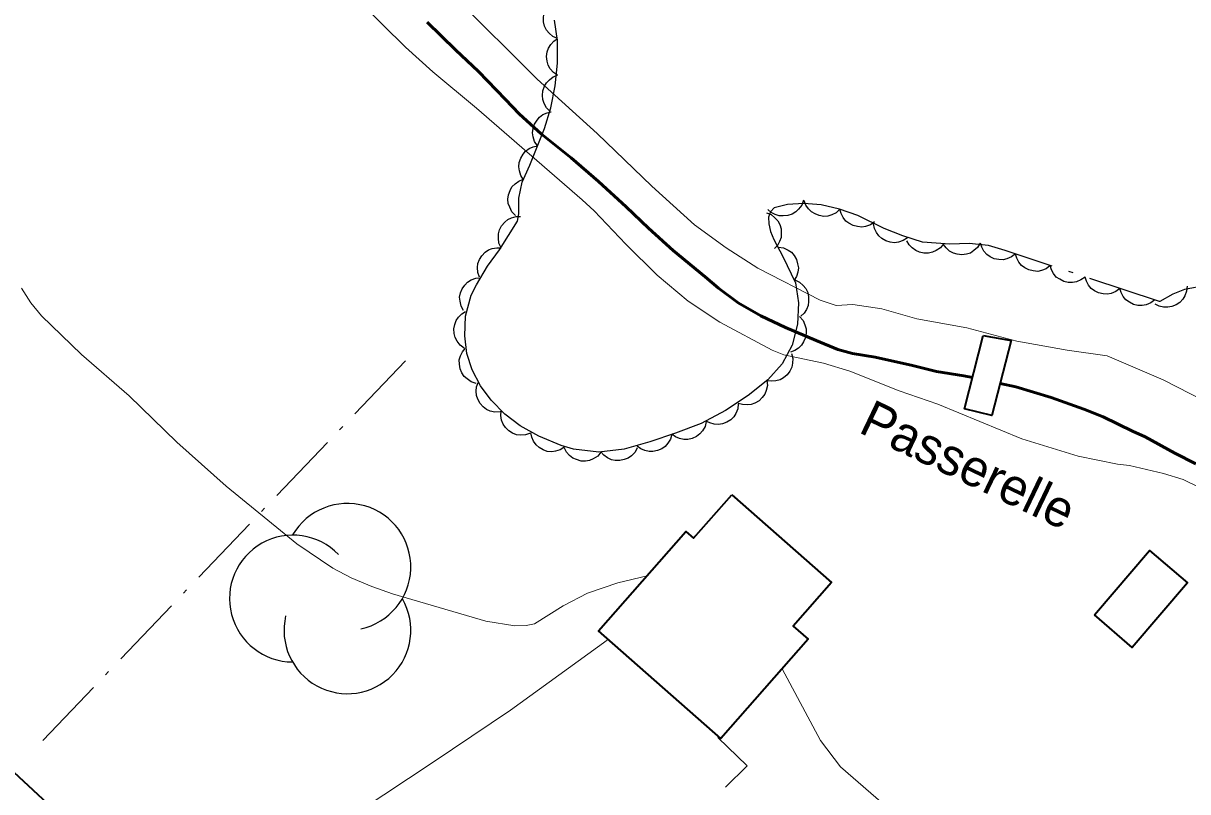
# Model space of a CAD drawing. Extents: x 356765 to 358572, y 5103174 to 5104650.
# Drawn here: x 357691.14 to 357738.77, y 5103623.24 to 5103654.67 of the extents above; entities that cross this region are included whole.
import ezdxf

# ---------------------------------------------------------------- set-up
doc = ezdxf.new("R2010")
doc.units = 0
doc.header["$LTSCALE"] = 0.6
doc.linetypes.add('DASH_DOUBLE_DOT', pattern=[9.2, 5, -1.2, 0.3, -1.2, 0.3, -1.2])
doc.linetypes.add('DOT_DASHED', pattern=[7.7, 5, -1.2, 0.3, -1.2])
for name, color, linetype, lineweight in [('19', 7, 'Continuous', 13), ('2', 7, 'Continuous', 13), ('22', 7, 'Continuous', 35), ('26', 7, 'Continuous', 35), ('31', 7, 'Continuous', 70), ('4', 7, 'Continuous', 90), ('41', 7, 'DOT_DASHED', 25), ('44', 7, 'Continuous', 25)]:
    doc.layers.add(name, color=color, linetype=linetype, lineweight=lineweight)

msp = doc.modelspace()

# ---------------------------------------------------------------- linework, layer by layer
at = {"layer": '19'}
for points in [[(357697.75, 5103617.55), (357700, 5103619.32), (357703.87, 5103621.78), (357707.9, 5103624.45), (357711.06, 5103626.58), (357715.02, 5103629.44)], [(357719.54, 5103625.46), (357720.75, 5103624.3), (357719.86, 5103623.43)]]:
    msp.add_lwpolyline(points, dxfattribs=at)
at = {"layer": '2'}
for points in [[(357703.97, 5103656.46), (357706.77, 5103653.69), (357707.89, 5103652.68), (357709.67, 5103651.2), (357713.99, 5103647.45), (357714.49, 5103647), (357715.78, 5103645.63), (357717.07, 5103644.37), (357718.33, 5103643.3), (357719.63, 5103642.44), (357721.77, 5103641.3), (357722.25, 5103641.11), (357723.87, 5103640.76), (357724.95, 5103640.44), (357726.96, 5103639.63), (357728.55, 5103639.09), (357731.98, 5103637.67), (357734.29, 5103636.96), (357735.89, 5103636.63), (357736.38, 5103636.58), (357737.78, 5103636.26), (357738.58, 5103636.01), (357739.22, 5103635.69)], [(357739.97, 5103638.95), (357737.76, 5103640.09), (357735.47, 5103641.07), (357733.83, 5103641.3), (357731.78, 5103641.66), (357729.73, 5103642.21), (357727.68, 5103642.58), (357726.25, 5103642.99), (357725.07, 5103643.16), (357724.39, 5103643.13), (357723.73, 5103643.34), (357721.18, 5103644.65), (357719.89, 5103645.48), (357718.59, 5103646.42), (357716.85, 5103648), (357714.61, 5103650.16), (357712.15, 5103652.38), (357708.82, 5103655.72)], [(357691.06, 5103643.84), (357691.45, 5103643.23), (357691.88, 5103642.7), (357693.51, 5103641.12), (357695.47, 5103639.43), (357697.41, 5103637.54), (357699.44, 5103635.74), (357702.32, 5103633.38), (357703.79, 5103632.38), (357704.55, 5103631.99), (357705.39, 5103631.63), (357706.24, 5103631.33), (357710.06, 5103630.21), (357711.24, 5103630.03), (357711.7, 5103630.04), (357712.04, 5103630.11), (357713.22, 5103630.84), (357714.21, 5103631.36), (357715.45, 5103631.78), (357716.65, 5103632.07)], [(357722.17, 5103628.26), (357723.75, 5103625.34), (357724.56, 5103624.26), (357727.25, 5103621.93)]]:
    msp.add_lwpolyline(points, dxfattribs=at)
at = {"layer": '22'}
msp.add_lwpolyline([(357659.7, 5103652.78), (357665.41, 5103647.53), (357669.64, 5103643.66), (357670.81, 5103642.56), (357696.61, 5103618.59), (357708.41, 5103607.76), (357715.96, 5103600.61), (357724.74, 5103592.51), (357730.9, 5103587.2), (357739.74, 5103579.8), (357753.98, 5103567.42), (357773.1, 5103551.11), (357784.52, 5103541.16), (357787.76, 5103538.34), (357790.44, 5103536.01), (357803.72, 5103524.43), (357816.37, 5103513.51), (357815.68, 5103512.58)], dxfattribs=at)
at = {"layer": '26'}
msp.add_lwpolyline([(357730.4, 5103641.9), (357731.55, 5103641.69), (357730.75, 5103638.63), (357729.63, 5103638.9)], close=True, dxfattribs=at)
at = {"layer": '31', "lineweight": 35}
for points in [[(357720.12, 5103635.38), (357724.2, 5103631.8), (357722.63, 5103630.01), (357723.24, 5103629.48), (357719.67, 5103625.42), (357714.67, 5103629.82), (357718.24, 5103633.88), (357718.55, 5103633.61), (357720.12, 5103635.38)], [(357734.95, 5103630.47), (357737.2, 5103633.1), (357738.75, 5103631.78), (357736.49, 5103629.14), (357734.95, 5103630.47)]]:
    msp.add_lwpolyline(points, close=True, dxfattribs=at)
at = {"layer": '4', "linetype": 'DASH_DOUBLE_DOT', "lineweight": 53}
for points in [[(357729.96, 5103640.18), (357729.61, 5103640.25), (357728.49, 5103640.43), (357727.51, 5103640.67), (357725.98, 5103641.01), (357725.06, 5103641.16), (357724.46, 5103641.33), (357723.57, 5103641.69), (357722.31, 5103642.22), (357721.31, 5103642.7), (357720.38, 5103643.24), (357719.57, 5103643.83), (357719.02, 5103644.3), (357717.72, 5103645.37), (357716.71, 5103646.29), (357715.8, 5103647.16), (357714.67, 5103648.2), (357713.54, 5103649.16), (357712.33, 5103650.13), (357711.42, 5103650.97), (357710.86, 5103651.55), (357709.75, 5103652.7), (357708.81, 5103653.58), (357707.66, 5103654.71)], [(357739.1, 5103636.65), (357738.24, 5103637.09), (357737.03, 5103637.76), (357736.51, 5103637.98), (357735.31, 5103638.57), (357734.51, 5103638.88), (357733.18, 5103639.36), (357731.73, 5103639.8), (357731.09, 5103639.94)]]:
    msp.add_lwpolyline(points, dxfattribs=at)
at = {"layer": '41'}
msp.add_line((357691.93, 5103625.33), (357707.01, 5103641.11), dxfattribs=at)
at = {"layer": '44'}
for points in [[(357712.98, 5103654.04), (357712.79, 5103654.13), (357712.64, 5103654.26), (357712.53, 5103654.39), (357712.46, 5103654.55), (357712.42, 5103654.73), (357712.42, 5103654.92), (357712.44, 5103655.08), (357712.51, 5103655.24), (357712.61, 5103655.4), (357712.75, 5103655.52)], [(357712.99, 5103652.54), (357712.82, 5103652.66), (357712.69, 5103652.81), (357712.6, 5103652.95), (357712.56, 5103653.12), (357712.54, 5103653.31), (357712.57, 5103653.5), (357712.62, 5103653.65), (357712.72, 5103653.8), (357712.84, 5103653.94), (357712.99, 5103654.04)], [(357712.68, 5103651.06), (357712.53, 5103651.21), (357712.44, 5103651.39), (357712.38, 5103651.55), (357712.37, 5103651.72), (357712.39, 5103651.91), (357712.46, 5103652.09), (357712.54, 5103652.23), (357712.66, 5103652.36), (357712.81, 5103652.47), (357712.98, 5103652.54)], [(357712.17, 5103649.66), (357712.05, 5103649.83), (357711.99, 5103650.02), (357711.97, 5103650.19), (357711.99, 5103650.36), (357712.04, 5103650.54), (357712.15, 5103650.7), (357712.25, 5103650.83), (357712.39, 5103650.93), (357712.56, 5103651.01), (357712.73, 5103651.04)], [(357711.6, 5103648.27), (357711.49, 5103648.44), (357711.43, 5103648.63), (357711.4, 5103648.8), (357711.42, 5103648.97), (357711.48, 5103649.15), (357711.58, 5103649.31), (357711.68, 5103649.44), (357711.83, 5103649.54), (357711.99, 5103649.62), (357712.17, 5103649.66)], [(357711.27, 5103646.81), (357711.12, 5103646.96), (357711.03, 5103647.14), (357710.97, 5103647.29), (357710.96, 5103647.47), (357710.98, 5103647.65), (357711.05, 5103647.83), (357711.12, 5103647.98), (357711.25, 5103648.1), (357711.4, 5103648.21), (357711.56, 5103648.28)], [(357723.05, 5103647.43), (357722.98, 5103647.23), (357722.85, 5103647.07), (357722.74, 5103646.95), (357722.59, 5103646.86), (357722.41, 5103646.8), (357722.22, 5103646.79), (357722.06, 5103646.79), (357721.89, 5103646.85), (357721.73, 5103646.93), (357721.59, 5103647.05)], [(357724.54, 5103647.06), (357724.39, 5103646.92), (357724.21, 5103646.83), (357724.05, 5103646.78), (357723.88, 5103646.77), (357723.69, 5103646.8), (357723.52, 5103646.87), (357723.37, 5103646.95), (357723.25, 5103647.08), (357723.15, 5103647.23), (357723.08, 5103647.4)], [(357721.53, 5103646.91), (357721.72, 5103646.84), (357721.88, 5103646.71), (357722, 5103646.59), (357722.08, 5103646.44), (357722.13, 5103646.26), (357722.14, 5103646.07), (357722.14, 5103645.91), (357722.07, 5103645.74), (357721.98, 5103645.58), (357721.86, 5103645.45)], [(357725.96, 5103646.55), (357725.79, 5103646.43), (357725.59, 5103646.36), (357725.43, 5103646.33), (357725.26, 5103646.35), (357725.08, 5103646.39), (357724.91, 5103646.49), (357724.78, 5103646.58), (357724.67, 5103646.72), (357724.59, 5103646.89), (357724.54, 5103647.06)], [(357710.68, 5103645.49), (357710.59, 5103645.68), (357710.57, 5103645.88), (357710.57, 5103646.05), (357710.62, 5103646.22), (357710.7, 5103646.38), (357710.83, 5103646.53), (357710.95, 5103646.64), (357711.11, 5103646.71), (357711.29, 5103646.76), (357711.47, 5103646.77)], [(357727.3, 5103645.89), (357727.13, 5103645.78), (357726.93, 5103645.72), (357726.77, 5103645.69), (357726.6, 5103645.71), (357726.42, 5103645.77), (357726.26, 5103645.87), (357726.13, 5103645.97), (357726.03, 5103646.11), (357725.95, 5103646.28), (357725.91, 5103646.46)], [(357709.8, 5103644.28), (357709.73, 5103644.47), (357709.72, 5103644.68), (357709.73, 5103644.84), (357709.8, 5103645), (357709.89, 5103645.16), (357710.03, 5103645.3), (357710.16, 5103645.4), (357710.32, 5103645.46), (357710.5, 5103645.49), (357710.68, 5103645.49)], [(357722.03, 5103645.51), (357722.23, 5103645.48), (357722.42, 5103645.39), (357722.56, 5103645.3), (357722.67, 5103645.17), (357722.76, 5103645.01), (357722.81, 5103644.83), (357722.84, 5103644.66), (357722.82, 5103644.49), (357722.76, 5103644.31), (357722.67, 5103644.16)], [(357728.78, 5103645.65), (357728.65, 5103645.49), (357728.48, 5103645.37), (357728.33, 5103645.3), (357728.16, 5103645.27), (357727.97, 5103645.27), (357727.79, 5103645.31), (357727.64, 5103645.37), (357727.5, 5103645.48), (357727.37, 5103645.61), (357727.28, 5103645.77)], [(357730.28, 5103645.68), (357730.17, 5103645.5), (357730.01, 5103645.37), (357729.88, 5103645.27), (357729.71, 5103645.22), (357729.52, 5103645.2), (357729.33, 5103645.23), (357729.18, 5103645.26), (357729.02, 5103645.35), (357728.88, 5103645.48), (357728.78, 5103645.62)], [(357731.72, 5103645.24), (357731.56, 5103645.11), (357731.37, 5103645.03), (357731.21, 5103644.99), (357731.04, 5103645), (357730.85, 5103645.04), (357730.68, 5103645.12), (357730.55, 5103645.21), (357730.43, 5103645.35), (357730.34, 5103645.51), (357730.29, 5103645.68)], [(357733.14, 5103644.76), (357732.98, 5103644.63), (357732.79, 5103644.56), (357732.63, 5103644.52), (357732.45, 5103644.54), (357732.27, 5103644.58), (357732.1, 5103644.67), (357731.97, 5103644.76), (357731.86, 5103644.9), (357731.77, 5103645.06), (357731.72, 5103645.23)], [(357734.57, 5103644.29), (357734.4, 5103644.17), (357734.21, 5103644.09), (357734.05, 5103644.06), (357733.88, 5103644.07), (357733.7, 5103644.11), (357733.53, 5103644.2), (357733.39, 5103644.29), (357733.28, 5103644.43), (357733.19, 5103644.59), (357733.14, 5103644.76)], [(357709.14, 5103642.92), (357709.04, 5103643.1), (357709, 5103643.3), (357708.98, 5103643.47), (357709.02, 5103643.64), (357709.09, 5103643.81), (357709.2, 5103643.96), (357709.31, 5103644.08), (357709.46, 5103644.17), (357709.64, 5103644.24), (357709.82, 5103644.26)], [(357722.7, 5103644.17), (357722.89, 5103644.08), (357723.04, 5103643.94), (357723.15, 5103643.82), (357723.22, 5103643.66), (357723.26, 5103643.48), (357723.26, 5103643.29), (357723.24, 5103643.12), (357723.17, 5103642.96), (357723.07, 5103642.81), (357722.94, 5103642.69)], [(357735.99, 5103643.82), (357735.83, 5103643.7), (357735.64, 5103643.62), (357735.48, 5103643.59), (357735.3, 5103643.6), (357735.12, 5103643.64), (357734.95, 5103643.73), (357734.82, 5103643.82), (357734.71, 5103643.96), (357734.62, 5103644.12), (357734.57, 5103644.29)], [(357737.42, 5103643.35), (357737.25, 5103643.23), (357737.06, 5103643.15), (357736.9, 5103643.12), (357736.73, 5103643.13), (357736.55, 5103643.17), (357736.38, 5103643.26), (357736.24, 5103643.35), (357736.13, 5103643.49), (357736.04, 5103643.65), (357735.99, 5103643.82)], [(357738.74, 5103643.92), (357738.72, 5103643.71), (357738.65, 5103643.52), (357738.57, 5103643.38), (357738.44, 5103643.25), (357738.29, 5103643.15), (357738.11, 5103643.08), (357737.95, 5103643.05), (357737.78, 5103643.06), (357737.6, 5103643.1), (357737.44, 5103643.18)], [(357709.17, 5103641.38), (357709, 5103641.5), (357708.88, 5103641.67), (357708.8, 5103641.81), (357708.76, 5103641.98), (357708.75, 5103642.17), (357708.79, 5103642.35), (357708.84, 5103642.51), (357708.94, 5103642.65), (357709.07, 5103642.78), (357709.23, 5103642.88)], [(357722.89, 5103642.67), (357723.03, 5103642.51), (357723.11, 5103642.33), (357723.16, 5103642.17), (357723.16, 5103642), (357723.13, 5103641.81), (357723.05, 5103641.64), (357722.97, 5103641.5), (357722.84, 5103641.38), (357722.69, 5103641.28), (357722.52, 5103641.22)], [(357709.66, 5103639.94), (357709.46, 5103640), (357709.29, 5103640.12), (357709.17, 5103640.22), (357709.07, 5103640.37), (357709, 5103640.54), (357708.98, 5103640.73), (357708.97, 5103640.9), (357709.02, 5103641.07), (357709.1, 5103641.23), (357709.21, 5103641.37)], [(357722.56, 5103641.16), (357722.61, 5103640.96), (357722.6, 5103640.76), (357722.57, 5103640.6), (357722.49, 5103640.44), (357722.38, 5103640.29), (357722.23, 5103640.17), (357722.09, 5103640.09), (357721.92, 5103640.04), (357721.73, 5103640.03), (357721.56, 5103640.05)], [(357710.64, 5103638.77), (357710.43, 5103638.76), (357710.23, 5103638.81), (357710.08, 5103638.87), (357709.94, 5103638.98), (357709.82, 5103639.12), (357709.73, 5103639.29), (357709.67, 5103639.44), (357709.66, 5103639.62), (357709.68, 5103639.8), (357709.74, 5103639.97)], [(357721.55, 5103640.06), (357721.57, 5103639.85), (357721.52, 5103639.65), (357721.47, 5103639.5), (357721.36, 5103639.36), (357721.23, 5103639.23), (357721.06, 5103639.13), (357720.91, 5103639.07), (357720.74, 5103639.06), (357720.55, 5103639.07), (357720.38, 5103639.12)], [(357720.38, 5103639.11), (357720.36, 5103638.9), (357720.28, 5103638.71), (357720.2, 5103638.57), (357720.07, 5103638.45), (357719.91, 5103638.35), (357719.73, 5103638.29), (357719.57, 5103638.26), (357719.4, 5103638.27), (357719.22, 5103638.32), (357719.06, 5103638.4)], [(357711.88, 5103637.9), (357711.68, 5103637.83), (357711.48, 5103637.82), (357711.31, 5103637.84), (357711.15, 5103637.9), (357710.99, 5103638), (357710.86, 5103638.14), (357710.76, 5103638.27), (357710.7, 5103638.43), (357710.67, 5103638.62), (357710.68, 5103638.8)], [(357719.07, 5103638.38), (357719.02, 5103638.18), (357718.92, 5103638), (357718.81, 5103637.87), (357718.67, 5103637.77), (357718.5, 5103637.69), (357718.32, 5103637.65), (357718.15, 5103637.64), (357717.98, 5103637.68), (357717.81, 5103637.75), (357717.66, 5103637.86)], [(357713.28, 5103637.34), (357713.1, 5103637.22), (357712.91, 5103637.17), (357712.75, 5103637.14), (357712.57, 5103637.16), (357712.4, 5103637.22), (357712.23, 5103637.32), (357712.11, 5103637.42), (357712.01, 5103637.57), (357711.93, 5103637.74), (357711.89, 5103637.92)], [(357717.66, 5103637.86), (357717.61, 5103637.66), (357717.5, 5103637.49), (357717.39, 5103637.36), (357717.25, 5103637.26), (357717.08, 5103637.19), (357716.89, 5103637.15), (357716.73, 5103637.15), (357716.56, 5103637.19), (357716.39, 5103637.26), (357716.24, 5103637.37)], [(357714.76, 5103637.12), (357714.63, 5103636.96), (357714.45, 5103636.85), (357714.3, 5103636.78), (357714.13, 5103636.76), (357713.95, 5103636.76), (357713.76, 5103636.82), (357713.61, 5103636.88), (357713.48, 5103636.99), (357713.36, 5103637.13), (357713.27, 5103637.29)], [(357716.25, 5103637.31), (357716.16, 5103637.13), (357716.01, 5103636.98), (357715.88, 5103636.88), (357715.72, 5103636.82), (357715.54, 5103636.78), (357715.35, 5103636.79), (357715.19, 5103636.81), (357715.03, 5103636.89), (357714.88, 5103637), (357714.76, 5103637.14)]]:
    msp.add_lwpolyline(points, dxfattribs=at)
at = {"layer": '44', "linetype": 'DOT_DASHED'}
msp.add_lwpolyline([(357739.52, 5103643.94), (357738.64, 5103643.78), (357738.16, 5103643.59), (357737.63, 5103643.29), (357737.61, 5103643.29), (357731.3, 5103645.37), (357730.61, 5103645.58), (357729.82, 5103645.66), (357729.03, 5103645.63), (357727.91, 5103645.72), (357727.11, 5103645.97), (357726.35, 5103646.28), (357725.27, 5103646.8), (357724.52, 5103647.07), (357723.77, 5103647.24), (357723.06, 5103647.29), (357722.39, 5103647.26), (357721.85, 5103647.12), (357721.7, 5103646.95), (357721.62, 5103646.74), (357721.63, 5103646.46), (357721.7, 5103646.15), (357721.84, 5103645.82), (357722.21, 5103645.13), (357722.72, 5103644.05), (357722.85, 5103643.23), (357722.81, 5103642.36), (357722.59, 5103641.5), (357722.18, 5103640.74), (357721.59, 5103640.09), (357720.79, 5103639.45), (357719.86, 5103638.83), (357718.86, 5103638.3), (357717.81, 5103637.91), (357716.76, 5103637.55), (357715.71, 5103637.25), (357714.68, 5103637.13), (357713.64, 5103637.25), (357713.13, 5103637.4), (357712.22, 5103637.78), (357711.46, 5103638.21), (357710.83, 5103638.68), (357710.28, 5103639.25), (357709.84, 5103639.84), (357709.49, 5103640.49), (357709.28, 5103641.16), (357709.19, 5103641.88), (357709.22, 5103642.69), (357709.46, 5103643.55), (357709.67, 5103643.97), (357710.13, 5103644.73), (357710.62, 5103645.4), (357711.35, 5103646.58), (357711.4, 5103646.88), (357711.41, 5103647.51), (357711.54, 5103648.17), (357711.85, 5103648.87), (357712.46, 5103650.37), (357712.71, 5103651.21), (357712.89, 5103652.11), (357712.99, 5103653.04), (357712.99, 5103653.96), (357712.86, 5103654.79)], dxfattribs=at)
at = {"layer": '44'}
for centre, start, end in [((357704.3931, 5103632.4355), 282.26917, 149.72626), ((357702.1629, 5103631.1389), 44.11537, 269.80396), ((357704.3931, 5103629.8423), 166.93686, 29.62122)]:
    msp.add_arc(centre, 2.5932, start, end, dxfattribs=at)

# ---------------------------------------------------------------- texts
at = {"layer": '26'}
msp.add_text('Passerelle', height=1.5, rotation=334.422, dxfattribs=at).set_placement((357725.25, 5103637.96))

doc.saveas('drawing.dxf')
